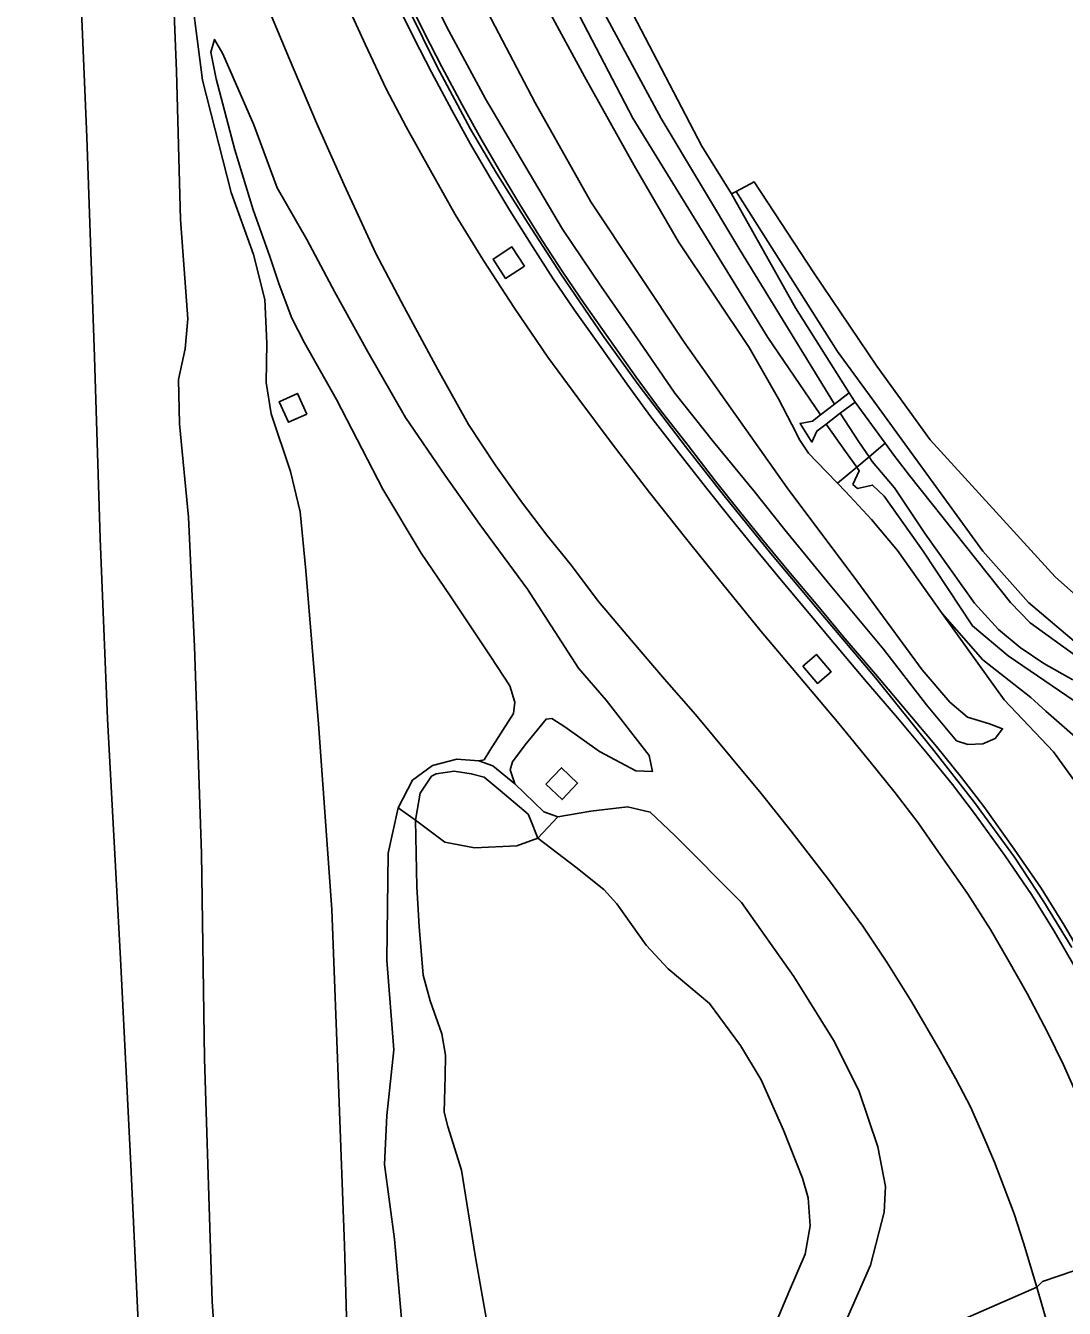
# Model space of a CAD drawing. Extents: x 157793 to 159380, y 380877 to 382313.
# Drawn here: x 157936.1 to 158012.7, y 380977.2 to 381071.7 of the extents above; entities that cross this region are included whole.
import ezdxf

# ---------------------------------------------------------------- set-up
doc = ezdxf.new("R2010")
doc.units = 0
for name, color, linetype in [('IMGEO_Berm_groen', 7, 'Continuous'), ('IMGEO_Geluidsscherm', 7, 'Continuous'), ('IMGEO_Grasland_overig', 7, 'Continuous'), ('IMGEO_Groenvoorziening', 7, 'Continuous'), ('IMGEO_Meer_plas_ven_vijver', 7, 'Continuous'), ('IMGEO_Muur', 7, 'Continuous'), ('IMGEO_Oever', 7, 'Continuous'), ('IMGEO_Rijbaan_autoweg', 7, 'Continuous'), ('IMGEO_Stuw', 7, 'Continuous'), ('IMGEO_Terreindeel_gesloten', 7, 'Continuous'), ('IMGEO_Waterloop', 7, 'Continuous')]:
    doc.layers.add(name, color=color, linetype=linetype)

msp = doc.modelspace()

# ---------------------------------------------------------------- linework, layer by layer
at = {"layer": 'IMGEO_Berm_groen'}
for points in [[(157940.023, 381078.051), (157940.618, 381063.515), (157941.195, 381047.312), (157941.6, 381033.915), (157942.157, 381020.637), (157943.116, 381002.941), (157943.879, 380987.756), (157944.647, 380971.403), (157945.538, 380956.668), (157950.982, 380961.469), (157949.868, 380977.676), (157949.309, 380995.556), (157949.076, 381010.692), (157948.559, 381025.963), (157948.132, 381035.498), (157947.454, 381042.374), (157947.4, 381045.649), (157947.873, 381047.91), (157948.071, 381050.104), (157947.539, 381057.449), (157947.236, 381068.36), (157946.89, 381076.917)], [(157948.21, 381075.143), (157949.154, 381067.705), (157951.283, 381059.431), (157952.913, 381054.857), (157953.747, 381051.543), (157953.891, 381048.309), (157953.854, 381045.419), (157954.217, 381043.102), (157955.647, 381038.87), (157956.354, 381035.884), (157956.771, 381031.551), (157957.702, 381020.261), (157958.685, 381006.567), (157959.218, 380993), (157959.627, 380981.798), (157959.85, 380973.901)], [(157995.215, 380971.969), (158010.69, 380978.734), (158009.695, 380982.001), (158008.995, 380984.124), (158008.269, 380986.063), (158007.545, 380987.948), (158006.693, 380989.96), (158005.786, 380992.03), (158004.704, 380994.084), (158003.552, 380996.144), (158001.456, 380999.729), (157999.624, 381002.695), (157997.841, 381005.339), (157995.305, 381008.773), (157992.552, 381012.355), (157990.344, 381015.112), (157988.167, 381017.748), (157985.502, 381020.948), (157983.231, 381023.544), (157980.799, 381026.396), (157978.358, 381029.274), (157976.28, 381032.054), (157974.539, 381034.157), (157972.668, 381036.631), (157970.789, 381039.289), (157968.769, 381042.326), (157966.512, 381046.376), (157964.02, 381050.977), (157961.934, 381054.931), (157959.605, 381059.995), (157957.561, 381064.555), (157955.581, 381069.266), (157953.442, 381074.391)], [(157959.701, 381073.533), (157961.157, 381070.357), (157962.706, 381067.072), (157964.18, 381064.265), (157965.971, 381061.043), (157967.78, 381057.813), (157969.868, 381054.411), (157972.171, 381050.905), (157974.628, 381047.284), (157976.829, 381044.29), (157979.364, 381040.9), (157982.109, 381037.3), (157984.873, 381033.85), (157987.175, 381030.966), (157990.354, 381027.07), (157993.184, 381023.711), (157996.088, 381020.276), (157998.395, 381017.462), (158000.232, 381015.17), (158001.917, 381012.96), (158003.386, 381010.862), (158004.068, 381009.894), (158005.566, 381007.745), (158007.253, 381005.096), (158008.552, 381002.885), (158009.96, 381000.373), (158011.454, 380997.523), (158012.648, 380995.115), (158013.826, 380992.47)], [(158013.612, 381002.122), (158011.96, 381004.983), (158010.289, 381007.667), (158008.321, 381010.54), (158006.089, 381013.646), (158004.452, 381015.78), (158002.615, 381018.054), (158000.395, 381020.687), (157998.13, 381023.363), (157995.753, 381026.156), (157993.884, 381028.402), (157991.719, 381030.968), (157989.755, 381033.35), (157988.059, 381035.438), (157986.323, 381037.62), (157984.288, 381040.245), (157982.225, 381042.894), (157980.443, 381045.319), (157978.545, 381047.994), (157976.591, 381050.753), (157975.016, 381053.074), (157973.482, 381055.44), (157971.83, 381058.099), (157970.429, 381060.445), (157968.931, 381062.98), (157967.549, 381065.493), (157966.048, 381068.299), (157964.763, 381070.791), (157963.075, 381074.245)], [(157964.021, 380974.182), (157963.326, 380982.262), (157962.589, 380987.782), (157962.743, 380991.38), (157963.262, 380996.221), (157962.756, 381002.838), (157962.841, 381010.725), (157963.585, 381014.052), (157964.633, 381016.096), (157966.108, 381017.196), (157967.909, 381017.662), (157969.544, 381017.525), (157969.926, 381017.612), (157970.351, 381018.297), (157972.086, 381021.02), (157972.189, 381021.848), (157971.819, 381023.057), (157970.409, 381025.202), (157967.423, 381029.693), (157965.285, 381032.838), (157962.446, 381037.564), (157959.049, 381044.174), (157956.69, 381048.343), (157955.751, 381050.158), (157954.799, 381052.638), (157954.128, 381054.71), (157952.906, 381058.142), (157951.551, 381062.584), (157950.161, 381067.812), (157949.775, 381069.774), (157950.031, 381070.714), (157950.657, 381069.639), (157952.941, 381064.415), (157954.672, 381059.78), (157956.84, 381055.97), (157958.905, 381052.086), (157961.345, 381047.675), (157964.137, 381042.843), (157967.043, 381038.575), (157969.605, 381034.959), (157973.129, 381030.193), (157976.876, 381024.37), (157978.926, 381022.009), (157982.104, 381017.929), (157982.35, 381016.749), (157981.104, 381016.798), (157978.43, 381018.22), (157975.879, 381020.033), (157974.922, 381020.656), (157974.487, 381020.602), (157972.942, 381018.71), (157972.018, 381017.443), (157971.833, 381016.874), (157972.177, 381015.838), (157974.319, 381013.779), (157975.37, 381013.406), (157977.803, 381013.83), (157980.487, 381014.143), (157982.169, 381013.745), (157983.981, 381012.022), (157988.897, 381007.074), (157992.767, 381001.623), (157995.692, 380996.937), (157997.558, 380993.219), (157998.952, 380989.077), (157999.521, 380986.159), (157999.414, 380984.245), (157998.414, 380980.346), (157996.205, 380975.307)], [(158011.504, 380975.819), (158010.69, 380978.734), (157995.215, 380971.969)]]:
    msp.add_lwpolyline(points, dxfattribs=at)
for points in [[(157972.898, 381053.995), (157971.51, 381053.095), (157970.589, 381054.514), (157971.977, 381055.414)], [(157956.854, 381043.098), (157955.509, 381042.484), (157954.817, 381044.001), (157956.162, 381044.615)], [(157993.418, 381024.518), (157994.425, 381025.375), (157995.513, 381024.095), (157994.505, 381023.239)], [(157974.484, 381015.802), (157975.634, 381017.014), (157976.819, 381015.889), (157975.67, 381014.678)]]:
    msp.add_lwpolyline(points, close=True, dxfattribs=at)
at = {"layer": 'IMGEO_Geluidsscherm'}
msp.add_lwpolyline([(157964.365, 381072.915), (157966.426, 381068.742), (157968.929, 381064.097), (157970.834, 381060.863), (157973.182, 381057.149), (157975.593, 381053.376), (157978.714, 381048.803), (157981.347, 381045.172), (157984.771, 381040.692), (157987.614, 381037.061), (157991.053, 381032.818), (157994.625, 381028.563), (157998.786, 381023.66), (158003.091, 381018.282), (158006.092, 381014.448), (158009.022, 381010.418), (158011.184, 381007.143), (158013.271, 381003.759)], dxfattribs=at)
at = {"layer": 'IMGEO_Grasland_overig'}
for points in [[(157946.89, 381076.917), (157947.236, 381068.36), (157947.539, 381057.449), (157948.071, 381050.104), (157947.873, 381047.91), (157947.4, 381045.649), (157947.454, 381042.374), (157948.132, 381035.498), (157948.559, 381025.963), (157949.076, 381010.692), (157949.309, 380995.556), (157949.868, 380977.676), (157950.982, 380961.469)], [(157964.872, 381076.248), (157967.318, 381071.349), (157970.016, 381066.337), (157972.916, 381061.416), (157975.703, 381056.717), (157978.551, 381052.495), (157981.393, 381048.396), (157983.994, 381044.637), (157986.835, 381041.034), (157989.799, 381037.435), (157992.093, 381034.549), (157995.45, 381030.473), (157999.371, 381025.763), (158002.544, 381021.659), (158004.766, 381018.996), (158005.602, 381018.724), (158006.693, 381018.773), (158007.602, 381019.185), (158008.147, 381019.889), (158007.183, 381020.258), (158005.574, 381020.743), (158004.266, 381021.859), (158002.222, 381024.242), (157997.415, 381030.788), (157992.264, 381037.648), (157984.671, 381048.399), (157977.798, 381058.728), (157973.677, 381066.047), (157969.664, 381073.742)], [(157969.664, 381073.742), (157973.677, 381066.047), (157977.798, 381058.728), (157984.671, 381048.399), (157992.264, 381037.648), (157997.415, 381030.788), (158002.222, 381024.242), (158004.266, 381021.859), (158005.574, 381020.743), (158007.183, 381020.258), (158008.147, 381019.889), (158007.602, 381019.185), (158006.693, 381018.773), (158005.602, 381018.724), (158004.766, 381018.996), (158002.544, 381021.659), (157999.371, 381025.763), (157995.45, 381030.473), (157992.093, 381034.549), (157989.799, 381037.435), (157986.835, 381041.034), (157983.994, 381044.637), (157981.393, 381048.396), (157978.551, 381052.495), (157975.703, 381056.717), (157972.916, 381061.416), (157970.016, 381066.337), (157967.318, 381071.349), (157964.872, 381076.248)], [(157959.85, 380973.901), (157959.627, 380981.798), (157959.218, 380993), (157958.685, 381006.567), (157957.702, 381020.261), (157956.771, 381031.551), (157956.354, 381035.884), (157955.647, 381038.87), (157954.217, 381043.102), (157953.854, 381045.419), (157953.891, 381048.309), (157953.747, 381051.543), (157952.913, 381054.857), (157951.283, 381059.431), (157949.154, 381067.705), (157948.21, 381075.143)], [(157963.842, 381074.612), (157965.522, 381071.172), (157966.8, 381068.694), (157968.296, 381065.898), (157969.67, 381063.401), (157971.159, 381060.879), (157972.556, 381058.541), (157974.2, 381055.896), (157975.724, 381053.544), (157977.289, 381051.237), (157979.239, 381048.485), (157981.132, 381045.817), (157982.902, 381043.407), (157984.959, 381040.766), (157986.992, 381038.145), (157988.721, 381035.971), (157990.413, 381033.889), (157992.372, 381031.512), (157994.535, 381028.948), (157996.404, 381026.703), (157998.778, 381023.913), (158001.045, 381021.236), (158003.271, 381018.595), (158005.119, 381016.306), (158006.771, 381014.153), (158009.017, 381011.028), (158011.001, 381008.132), (158012.689, 381005.42), (158014.358, 381002.53)], [(158014.134, 381015.108), (158011.914, 381018.183), (158008.259, 381022.019), (158003.686, 381028.39), (158000.406, 381033.046), (157998.483, 381035.329), (157996.569, 381037.386), (157995.969, 381038.005), (157995.154, 381038.848), (157993.84, 381040.215), (157993.206, 381041.178), (157992.625, 381042.334), (157991.634, 381044.218), (157989.472, 381047.992), (157984.259, 381055.782), (157980.977, 381061.407), (157977.322, 381067.984), (157974.558, 381073.096)], [(158013.746, 381026.088), (158010.061, 381029.2), (158006.696, 381032.987), (157998.65, 381044.048), (157995.989, 381047.706), (157988.499, 381059.51), (157988.162, 381059.338), (157992.881, 381050.937), (157996.836, 381044.657), (157997.281, 381043.979), (157999.503, 381040.946), (158000.145, 381040.07), (158001.294, 381038.564), (158008.737, 381029.205), (158010.185, 381027.703), (158015.233, 381024.074)], [(158018.692, 381025.175), (158012.037, 381031.103), (158002.804, 381041.203), (157998.892, 381046.614), (157994.235, 381053.497), (157989.832, 381060.205), (157988.499, 381059.51), (157995.989, 381047.706), (157998.65, 381044.048), (158006.696, 381032.987), (158010.061, 381029.2), (158013.746, 381026.088)]]:
    msp.add_lwpolyline(points, dxfattribs=at)
for points in [[(157969.544, 381017.525), (157970.566, 381017.165), (157972.177, 381015.838), (157971.833, 381016.874), (157972.018, 381017.443), (157972.942, 381018.71), (157974.487, 381020.602), (157974.922, 381020.656), (157975.879, 381020.033), (157978.43, 381018.22), (157981.104, 381016.798), (157982.35, 381016.749), (157982.104, 381017.929), (157978.926, 381022.009), (157976.876, 381024.37), (157973.129, 381030.193), (157969.605, 381034.959), (157967.043, 381038.575), (157964.137, 381042.843), (157961.345, 381047.675), (157958.905, 381052.086), (157956.84, 381055.97), (157954.672, 381059.78), (157952.941, 381064.415), (157950.657, 381069.639), (157950.031, 381070.714), (157949.775, 381069.774), (157950.161, 381067.812), (157951.551, 381062.584), (157952.906, 381058.142), (157954.128, 381054.71), (157954.799, 381052.638), (157955.751, 381050.158), (157956.69, 381048.343), (157959.049, 381044.174), (157962.446, 381037.564), (157965.285, 381032.838), (157967.423, 381029.693), (157970.409, 381025.202), (157971.819, 381023.057), (157972.189, 381021.848), (157972.086, 381021.02), (157970.351, 381018.297), (157969.926, 381017.612)], [(158003.686, 381028.39), (158008.259, 381022.019), (158011.914, 381018.183), (158014.134, 381015.108), (158018.445, 381007.22), (158021.931, 380998.863), (158024.544, 380991.621), (158025.096, 380991.681), (158022.955, 380998.455), (158020.529, 381004.675), (158017.425, 381012.221), (158016.136, 381015.163), (158013.707, 381019.129), (158011.353, 381021.201), (158010.781, 381021.704), (158010.23, 381022.189), (158006.704, 381024.979)]]:
    msp.add_lwpolyline(points, close=True, dxfattribs=at)
at = {"layer": 'IMGEO_Groenvoorziening'}
msp.add_lwpolyline([(157978.213, 381077.766), (157985.988, 381062.847), (157988.162, 381059.338), (157988.499, 381059.51), (157989.832, 381060.205), (157994.235, 381053.497), (157998.892, 381046.614), (158002.804, 381041.203), (158012.037, 381031.103), (158018.692, 381025.175), (158020.238, 381023.348), (158022.776, 381019.607), (158024.23, 381017.054), (158026.336, 381012.819), (158030.512, 381005.647), (158032.655, 381001.064), (158033.724, 380998.37), (158035.069, 380994.555), (158039.657, 380973.569)], dxfattribs=at)
at = {"layer": 'IMGEO_Meer_plas_ven_vijver'}
msp.add_lwpolyline([(157964.866, 381013.148), (157967.018, 381011.529), (157969.225, 381011.112), (157972.326, 381011.261), (157973.894, 381011.835), (157973.323, 381013.244), (157973.162, 381013.602), (157971.109, 381015.354), (157969.926, 381016.335), (157968.97, 381016.572), (157967.717, 381016.762), (157966.376, 381016.579), (157966.035, 381016.388), (157965.214, 381015.143)], close=True, dxfattribs=at)
msp.add_lwpolyline([(157991.054, 380975.218), (157992.449, 380978.486), (157993.591, 380981.165), (157993.971, 380983.249), (157993.808, 380985.309), (157993.411, 380986.763), (157991.991, 380990.308), (157990.354, 380994.002), (157988.838, 380996.544), (157986.545, 380999.647), (157983.505, 381002.192), (157981.868, 381003.94), (157979.7, 381006.979), (157978.759, 381008.041), (157976.688, 381009.682), (157973.894, 381011.835), (157972.326, 381011.261), (157969.225, 381011.112), (157967.018, 381011.529), (157964.866, 381013.148), (157964.963, 381008.229), (157965.129, 381005.311), (157965.429, 381001.733), (157965.951, 380999.847), (157966.813, 380997.415), (157967.077, 380995.833), (157967.059, 380994.273), (157966.968, 380991.624), (157967.26, 380990.568), (157968.262, 380987.355), (157969.262, 380981.058), (157970.579, 380973.548)], dxfattribs=at)
at = {"layer": 'IMGEO_Muur'}
for points in [[(158014.358, 381002.53), (158012.689, 381005.42), (158011.001, 381008.132), (158009.017, 381011.028), (158006.771, 381014.153), (158005.119, 381016.306), (158003.271, 381018.595), (158001.045, 381021.236), (157998.778, 381023.913), (157996.404, 381026.703), (157994.535, 381028.948), (157992.372, 381031.512), (157990.413, 381033.889), (157988.721, 381035.971), (157986.992, 381038.145), (157984.959, 381040.766), (157982.902, 381043.407), (157981.132, 381045.817), (157979.239, 381048.485), (157977.289, 381051.237), (157975.724, 381053.544), (157974.2, 381055.896), (157972.556, 381058.541), (157971.159, 381060.879), (157969.67, 381063.401), (157968.296, 381065.898), (157966.8, 381068.694), (157965.522, 381071.172), (157963.842, 381074.612)], [(157963.075, 381074.245), (157964.763, 381070.791), (157966.048, 381068.299), (157967.549, 381065.493), (157968.931, 381062.98), (157970.429, 381060.445), (157971.83, 381058.099), (157973.482, 381055.44), (157975.016, 381053.074), (157976.591, 381050.753), (157978.545, 381047.994), (157980.443, 381045.319), (157982.225, 381042.894), (157984.288, 381040.245), (157986.323, 381037.62), (157988.059, 381035.438), (157989.755, 381033.35), (157991.719, 381030.968), (157993.884, 381028.402), (157995.753, 381026.156), (157998.13, 381023.363), (158000.395, 381020.687), (158002.615, 381018.054), (158004.452, 381015.78), (158006.089, 381013.646), (158008.321, 381010.54), (158010.289, 381007.667), (158011.96, 381004.983), (158013.612, 381002.122)]]:
    msp.add_lwpolyline(points, dxfattribs=at)
at = {"layer": 'IMGEO_Oever'}
for points in [[(157974.558, 381073.096), (157977.322, 381067.984), (157980.977, 381061.407), (157984.259, 381055.782), (157989.472, 381047.992), (157991.634, 381044.218), (157992.625, 381042.334), (157993.206, 381041.178), (157993.84, 381040.215), (157995.154, 381038.848), (157995.969, 381038.005), (157997.396, 381039.179), (157996.564, 381040.326), (157995.148, 381042.359), (157994.461, 381041.837), (157994.096, 381041.03), (157993.22, 381042.404), (157994.129, 381042.563), (157994.736, 381043.033), (157990.832, 381048.744), (157980.887, 381064.91), (157973.374, 381079.353)], [(158015.233, 381024.074), (158010.185, 381027.703), (158008.737, 381029.205), (158001.294, 381038.564), (158000.145, 381040.07), (157999.503, 381040.946), (157998.312, 381039.938), (157998.547, 381039.597), (158000.18, 381037.643), (158002.455, 381034.261), (158006.085, 381029.146), (158007.841, 381027.205), (158009.447, 381025.875), (158011.189, 381024.716), (158013.326, 381023.492)], [(158014.52, 381021.217), (158008.566, 381025.279), (158005.933, 381027.47), (158002.285, 381032.975), (157999.423, 381037.052), (157998.572, 381037.856), (157997.443, 381037.605), (157997.12, 381037.91), (157997.59, 381038.911), (157997.396, 381039.179), (157995.969, 381038.005), (157996.569, 381037.386), (157998.483, 381035.329), (158000.406, 381033.046), (158003.686, 381028.39), (158006.704, 381024.979), (158010.23, 381022.189), (158010.781, 381021.704), (158011.353, 381021.201), (158013.707, 381019.129)], [(157970.579, 380973.548), (157969.262, 380981.058), (157968.262, 380987.355), (157967.26, 380990.568), (157966.968, 380991.624), (157967.059, 380994.273), (157967.077, 380995.833), (157966.813, 380997.415), (157965.951, 380999.847), (157965.429, 381001.733), (157965.129, 381005.311), (157964.963, 381008.229), (157964.866, 381013.148), (157963.585, 381014.052), (157962.841, 381010.725), (157962.756, 381002.838), (157963.262, 380996.221), (157962.743, 380991.38), (157962.589, 380987.782), (157963.326, 380982.262), (157964.021, 380974.182)], [(157996.205, 380975.307), (157998.414, 380980.346), (157999.414, 380984.245), (157999.521, 380986.159), (157998.952, 380989.077), (157997.558, 380993.219), (157995.692, 380996.937), (157992.767, 381001.623), (157988.897, 381007.074), (157983.981, 381012.022), (157982.169, 381013.745), (157980.487, 381014.143), (157977.803, 381013.83), (157975.37, 381013.406), (157973.894, 381011.835), (157976.688, 381009.682), (157978.759, 381008.041), (157979.7, 381006.979), (157981.868, 381003.94), (157983.505, 381002.192), (157986.545, 380999.647), (157988.838, 380996.544), (157990.354, 380994.002), (157991.991, 380990.308), (157993.411, 380986.763), (157993.808, 380985.309), (157993.971, 380983.249), (157993.591, 380981.165), (157992.449, 380978.486), (157991.054, 380975.218)]]:
    msp.add_lwpolyline(points, dxfattribs=at)
for points in [[(157985.988, 381062.847), (157978.213, 381077.766), (157975.712, 381078.37), (157982.974, 381064.879), (157988.769, 381055.21), (157994.622, 381045.657), (157995.76, 381043.824), (157996.836, 381044.657), (157992.881, 381050.937), (157988.162, 381059.338)], [(157999.503, 381040.946), (157997.281, 381043.979), (157996.189, 381043.15), (157997.554, 381041.039), (157998.312, 381039.938)], [(157972.177, 381015.838), (157970.566, 381017.165), (157969.544, 381017.525), (157967.909, 381017.662), (157966.108, 381017.196), (157964.633, 381016.096), (157963.585, 381014.052), (157964.866, 381013.148), (157965.214, 381015.143), (157966.035, 381016.388), (157966.376, 381016.579), (157967.717, 381016.762), (157968.97, 381016.572), (157969.926, 381016.335), (157971.109, 381015.354), (157973.162, 381013.602), (157973.323, 381013.244), (157973.894, 381011.835), (157975.37, 381013.406), (157974.319, 381013.779)]]:
    msp.add_lwpolyline(points, close=True, dxfattribs=at)
at = {"layer": 'IMGEO_Rijbaan_autoweg'}
for points in [[(157935.711, 380933.725), (157936.2, 380924.79), (157936.211, 380924.269), (157936.253, 380922.221), (157936.247, 380915.742), (157936.741, 380908.18), (157949.232, 380909.081), (157948.717, 380914.585), (157947.8, 380924.116), (157946.941, 380932.549), (157946.301, 380943.139), (157945.538, 380956.668), (157944.647, 380971.403), (157943.879, 380987.756), (157943.116, 381002.941), (157942.157, 381020.637), (157941.6, 381033.915), (157941.195, 381047.312), (157940.618, 381063.515), (157940.023, 381078.051)], [(157953.442, 381074.391), (157955.581, 381069.266), (157957.561, 381064.555), (157959.605, 381059.995), (157961.934, 381054.931), (157964.02, 381050.977), (157966.512, 381046.376), (157968.769, 381042.326), (157970.789, 381039.289), (157972.668, 381036.631), (157974.539, 381034.157), (157976.28, 381032.054), (157978.358, 381029.274), (157980.799, 381026.396), (157983.231, 381023.544), (157985.502, 381020.948), (157988.167, 381017.748), (157990.344, 381015.112), (157992.552, 381012.355), (157995.305, 381008.773), (157997.841, 381005.339), (157999.624, 381002.695), (158001.456, 380999.729), (158003.552, 380996.144), (158004.704, 380994.084), (158005.786, 380992.03), (158006.693, 380989.96), (158007.545, 380987.948), (158008.269, 380986.063), (158008.995, 380984.124), (158009.695, 380982.001), (158010.69, 380978.734), (158011.093, 380979.144), (158014.563, 380980.335)], [(158013.826, 380992.47), (158012.648, 380995.115), (158011.454, 380997.523), (158009.96, 381000.373), (158008.552, 381002.885), (158007.253, 381005.096), (158005.566, 381007.745), (158004.068, 381009.894), (158003.386, 381010.862), (158001.917, 381012.96), (158000.232, 381015.17), (157998.395, 381017.462), (157996.088, 381020.276), (157993.184, 381023.711), (157990.354, 381027.07), (157987.175, 381030.966), (157984.873, 381033.85), (157982.109, 381037.3), (157979.364, 381040.9), (157976.829, 381044.29), (157974.628, 381047.284), (157972.171, 381050.905), (157969.868, 381054.411), (157967.78, 381057.813), (157965.971, 381061.043), (157964.18, 381064.265), (157962.706, 381067.072), (157961.157, 381070.357), (157959.701, 381073.533)], [(158019.867, 380975.597), (158018.413, 380979.624), (158017.402, 380982.846), (158017.337, 380981.44), (158014.563, 380980.335), (158011.093, 380979.144), (158010.69, 380978.734), (158011.504, 380975.819)]]:
    msp.add_lwpolyline(points, dxfattribs=at)
at = {"layer": 'IMGEO_Stuw'}
msp.add_lwpolyline([(157996.189, 381043.15), (157997.281, 381043.979), (157996.836, 381044.657), (157995.76, 381043.824), (157994.736, 381043.033), (157994.129, 381042.563), (157993.22, 381042.404), (157994.096, 381041.03), (157994.461, 381041.837), (157995.148, 381042.359)], close=True, dxfattribs=at)
at = {"layer": 'IMGEO_Terreindeel_gesloten'}
for points in [[(157972.898, 381053.995), (157971.977, 381055.414), (157970.589, 381054.514), (157971.51, 381053.095)], [(157956.854, 381043.098), (157956.162, 381044.615), (157954.817, 381044.001), (157955.509, 381042.484)], [(157993.418, 381024.518), (157994.505, 381023.239), (157995.513, 381024.095), (157994.425, 381025.375)], [(157974.484, 381015.802), (157975.67, 381014.678), (157976.819, 381015.889), (157975.634, 381017.014)]]:
    msp.add_lwpolyline(points, close=True, dxfattribs=at)
at = {"layer": 'IMGEO_Waterloop'}
for points in [[(157973.374, 381079.353), (157980.887, 381064.91), (157990.832, 381048.744), (157994.736, 381043.033), (157995.76, 381043.824), (157994.622, 381045.657), (157988.769, 381055.21), (157982.974, 381064.879), (157975.712, 381078.37)], [(158013.326, 381023.492), (158011.189, 381024.716), (158009.447, 381025.875), (158007.841, 381027.205), (158006.085, 381029.146), (158002.455, 381034.261), (158000.18, 381037.643), (157998.547, 381039.597), (157998.312, 381039.938), (157997.396, 381039.179), (157997.59, 381038.911), (157997.12, 381037.91), (157997.443, 381037.605), (157998.572, 381037.856), (157999.423, 381037.052), (158002.285, 381032.975), (158005.933, 381027.47), (158008.566, 381025.279), (158014.52, 381021.217)]]:
    msp.add_lwpolyline(points, dxfattribs=at)
msp.add_lwpolyline([(157996.189, 381043.15), (157995.148, 381042.359), (157996.564, 381040.326), (157997.396, 381039.179), (157998.312, 381039.938), (157997.554, 381041.039)], close=True, dxfattribs=at)

doc.saveas('drawing.dxf')
